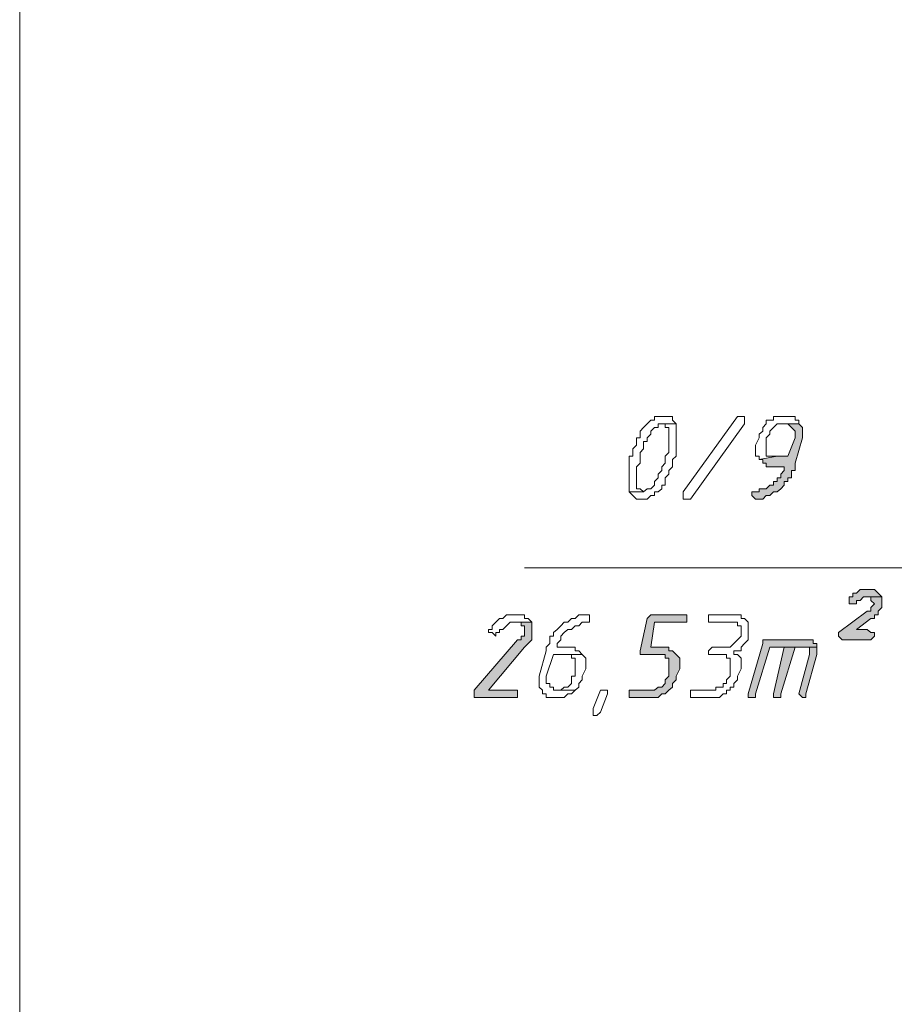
# Model space of a CAD drawing. Header units: inches. Extents: x -1441 to 3871, y -4351 to 2413.
# Tile 260 of 308: x 1151 to 1253, y 1414 to 1529. Entities that reach past the tile are written whole.
import ezdxf

# ---------------------------------------------------------------- set-up
doc = ezdxf.new("R2010")
doc.units = ezdxf.units.IN
doc.header["$MEASUREMENT"] = 0
doc.layers.add('at_Entity', color=7, linetype='Continuous')
doc.layers.add('at_Solid', color=7, linetype='Continuous')

msp = doc.modelspace()

# ---------------------------------------------------------------- hatches: boundary and pattern name
at = {"layer": 'at_Solid', "lineweight": 15}
for points in [[(1241.98765, 1481.98448), (1240.29414, 1481.98448), (1240.71871, 1481.98448), (1241.14328, 1481.55514), (1241.56308, 1481.1258), (1241.56308, 1480.31483), (1240.71871, 1478.16813), (1239.44978, 1478.16813), (1237.3317, 1477.7865), (1237.75627, 1477.7865), (1237.75627, 1477.35716), (1238.18084, 1477.35716), (1238.18084, 1476.92782), (1240.29414, 1476.92782), (1240.29414, 1476.49848), (1239.87435, 1476.06914), (1239.87435, 1475.6398), (1239.44978, 1475.6398), (1239.44978, 1475.21046), (1239.02521, 1475.21046), (1239.02521, 1474.78112), (1238.60064, 1474.78112), (1238.18084, 1474.35178), (1237.3317, 1474.35178), (1237.3317, 1473.97015), (1236.9119, 1473.97015), (1236.48256, 1473.97015), (1236.48256, 1473.54081), (1236.9119, 1473.11147), (1237.3317, 1473.11147), (1237.75627, 1473.11147), (1238.18084, 1473.54081), (1238.60064, 1473.54081), (1239.02521, 1473.97015), (1239.44978, 1473.97015), (1239.87435, 1474.35178), (1240.29414, 1474.78112), (1240.29414, 1475.21046), (1240.71871, 1475.21046), (1240.71871, 1475.6398), (1241.14328, 1475.6398), (1241.14328, 1476.49848), (1241.56308, 1476.49848), (1241.56308, 1477.35716), (1242.41222, 1480.31483), (1242.41222, 1481.55514)], [(1250.03061, 1462.52109), (1249.60604, 1462.52109), (1249.18624, 1462.52109), (1248.76167, 1462.09176), (1248.3371, 1462.09176), (1248.3371, 1461.66242), (1247.91253, 1461.66242), (1247.91253, 1460.85144), (1248.3371, 1460.85144), (1248.76167, 1460.85144), (1248.76167, 1461.23308), (1249.18624, 1461.23308), (1249.60604, 1461.66242), (1251.72411, 1461.66242), (1251.29955, 1462.09176), (1250.87975, 1462.52109), (1250.45518, 1462.52109)], [(1251.72411, 1461.66242), (1250.03061, 1461.66242), (1250.45518, 1461.66242), (1250.45518, 1461.23308), (1250.87975, 1460.85144), (1250.45518, 1460.4221), (1250.45518, 1459.99276), (1250.03061, 1459.99276), (1246.6436, 1457.46443), (1246.6436, 1457.03509), (1247.06817, 1456.60575), (1250.45518, 1456.60575), (1250.87975, 1457.03509), (1250.87975, 1457.46443), (1250.45518, 1457.46443), (1250.03061, 1457.84606), (1248.76167, 1457.84606), (1250.45518, 1459.13408), (1250.87975, 1459.13408), (1250.87975, 1459.56342), (1251.29955, 1459.56342), (1251.29955, 1459.99276), (1251.72411, 1460.4221), (1251.72411, 1461.23308)], [(1210.66495, 1458.70474), (1208.54688, 1458.70474), (1209.39601, 1458.70474), (1209.39601, 1458.2754), (1209.82058, 1458.2754), (1209.82058, 1457.03509), (1209.39601, 1457.03509), (1209.39601, 1456.60575), (1208.97145, 1456.60575), (1203.89093, 1450.69041), (1203.89093, 1449.83173), (1208.54688, 1449.83173), (1208.97145, 1449.83173), (1208.97145, 1450.69041), (1208.54688, 1450.69041), (1205.58443, 1450.69041), (1209.82058, 1455.74707), (1210.24038, 1456.17641), (1210.66495, 1456.60575), (1210.66495, 1458.2754)], [(1228.44437, 1459.56342), (1224.63279, 1459.56342), (1224.20823, 1459.13408), (1223.36386, 1455.31773), (1223.36386, 1454.88839), (1225.9065, 1454.88839), (1226.3263, 1454.88839), (1226.3263, 1454.45905), (1226.75087, 1454.45905), (1226.75087, 1452.36006), (1226.3263, 1451.93072), (1226.3263, 1451.50138), (1225.9065, 1451.07204), (1225.47716, 1451.07204), (1225.05736, 1450.69041), (1222.09492, 1450.69041), (1222.09492, 1449.83173), (1224.63279, 1449.83173), (1225.47716, 1449.83173), (1225.9065, 1450.26107), (1226.3263, 1450.26107), (1226.75087, 1450.69041), (1227.17544, 1451.07204), (1227.17544, 1451.50138), (1227.59524, 1451.93072), (1227.59524, 1452.36006), (1228.01981, 1453.21874), (1228.01981, 1454.45905), (1227.59524, 1454.88839), (1227.17544, 1455.31773), (1226.75087, 1455.31773), (1226.75087, 1455.74707), (1224.63279, 1455.74707), (1225.05736, 1458.70474), (1228.86894, 1458.70474), (1228.86894, 1459.56342)], [(1242.83679, 1456.60575), (1237.75627, 1456.60575), (1237.75627, 1456.17641), (1236.06277, 1450.26107), (1236.06277, 1449.83173), (1236.48256, 1449.83173), (1236.9119, 1449.83173), (1236.9119, 1450.26107), (1238.60064, 1455.74707), (1244.10572, 1455.74707), (1244.10572, 1456.17641), (1243.68116, 1456.17641), (1243.68116, 1456.60575), (1243.25659, 1456.60575)], [(1240.29414, 1455.74707), (1239.02521, 1450.26107), (1239.02521, 1449.83173), (1239.44978, 1449.83173), (1239.87435, 1449.83173), (1239.87435, 1450.26107), (1241.56308, 1455.74707), (1242.41222, 1455.74707)], [(1244.10572, 1455.74707), (1240.29414, 1455.74707), (1242.41222, 1455.74707), (1243.25659, 1455.74707), (1243.25659, 1454.88839), (1241.98765, 1450.26107), (1242.41222, 1449.83173), (1242.83679, 1449.83173), (1242.83679, 1450.26107), (1244.10572, 1454.88839), (1244.10572, 1455.31773)]]:
    msp.add_hatch(color=7, dxfattribs=at).paths.add_polyline_path(points)

# ---------------------------------------------------------------- linework, layer by layer
at = {"layer": 'at_Entity', "color": 7, "lineweight": 15}
for p, q in [((1150.55743, 1352.03774), (1150.55743, 1581.06649)), ((1225.47716, 1482.84316), (1225.05736, 1482.84316)), ((1225.05736, 1482.84316), (1225.05736, 1482.41382)), ((1225.9065, 1482.84316), (1225.47716, 1482.84316)), ((1226.3263, 1482.84316), (1225.9065, 1482.84316)), ((1226.75087, 1482.84316), (1226.3263, 1482.84316)), ((1226.3263, 1482.84316), (1226.3263, 1482.84316)), ((1227.17544, 1482.84316), (1226.75087, 1482.84316)), ((1227.17544, 1482.41382), (1227.17544, 1482.84316)), ((1228.44437, 1473.97015), (1234.79383, 1482.84316)), ((1234.79383, 1482.84316), (1235.21363, 1482.84316)), ((1235.21363, 1482.84316), (1235.6382, 1482.84316)), ((1235.6382, 1482.84316), (1235.6382, 1481.98448)), ((1239.44978, 1482.84316), (1239.02521, 1482.84316)), ((1239.02521, 1482.84316), (1239.02521, 1482.41382)), ((1240.71871, 1482.84316), (1239.44978, 1482.84316)), ((1241.56308, 1482.84316), (1240.71871, 1482.84316)), ((1240.71871, 1482.84316), (1240.71871, 1482.84316)), ((1241.56308, 1482.41382), (1241.56308, 1482.84316)), ((1223.78843, 1481.55514), (1223.36386, 1481.1258)), ((1224.20823, 1481.98448), (1223.78843, 1481.55514)), ((1223.78843, 1481.55514), (1223.78843, 1481.55514)), ((1224.63279, 1482.41382), (1224.20823, 1481.98448)), ((1224.20823, 1481.98448), (1224.20823, 1481.98448)), ((1225.05736, 1482.41382), (1224.63279, 1482.41382)), ((1224.63279, 1482.41382), (1224.63279, 1482.41382)), ((1224.63279, 1481.1258), (1225.05736, 1481.55514)), ((1225.05736, 1481.55514), (1225.47716, 1481.55514)), ((1225.47716, 1481.55514), (1225.47716, 1481.98448)), ((1225.47716, 1481.98448), (1225.9065, 1481.98448)), ((1227.59524, 1481.98448), (1225.9065, 1481.98448)), ((1225.9065, 1481.98448), (1226.3263, 1481.98448)), ((1225.9065, 1481.98448), (1227.59524, 1481.98448)), ((1226.3263, 1481.98448), (1226.3263, 1481.55514)), ((1226.3263, 1481.55514), (1226.75087, 1481.55514)), ((1226.75087, 1481.55514), (1226.75087, 1478.59747)), ((1227.59524, 1481.98448), (1227.17544, 1482.41382)), ((1227.59524, 1478.16813), (1227.59524, 1481.98448)), ((1227.59524, 1481.98448), (1227.59524, 1481.98448)), ((1235.6382, 1481.98448), (1229.28874, 1473.11147)), ((1238.18084, 1481.98448), (1237.75627, 1481.55514)), ((1237.75627, 1481.55514), (1237.75627, 1481.1258)), ((1239.02521, 1482.41382), (1238.18084, 1482.41382)), ((1238.18084, 1482.41382), (1238.18084, 1481.98448)), ((1238.60064, 1481.1258), (1239.02521, 1481.55514)), ((1239.02521, 1481.55514), (1239.44978, 1481.98448)), ((1239.02521, 1481.55514), (1239.02521, 1481.55514)), ((1239.44978, 1481.98448), (1239.87435, 1481.98448)), ((1239.87435, 1481.98448), (1241.98765, 1481.98448)), ((1241.98765, 1481.98448), (1240.29414, 1481.98448)), ((1240.29414, 1481.98448), (1240.71871, 1481.98448)), ((1240.71871, 1481.98448), (1240.71871, 1481.98448)), ((1240.71871, 1481.98448), (1241.14328, 1481.55514)), ((1241.14328, 1481.55514), (1241.14328, 1481.55514)), ((1241.14328, 1481.55514), (1241.56308, 1481.1258)), ((1241.98765, 1482.41382), (1241.56308, 1482.41382)), ((1241.98765, 1481.98448), (1241.98765, 1482.41382)), ((1242.41222, 1481.55514), (1241.98765, 1481.98448)), ((1242.41222, 1480.31483), (1242.41222, 1481.55514)), ((1223.36386, 1481.1258), (1223.36386, 1480.31483)), ((1224.20823, 1480.31483), (1224.63279, 1480.74417)), ((1224.63279, 1480.74417), (1224.63279, 1481.1258)), ((1237.75627, 1481.1258), (1237.3317, 1480.74417)), ((1237.3317, 1480.74417), (1237.3317, 1480.31483)), ((1238.18084, 1480.31483), (1238.60064, 1480.74417)), ((1238.60064, 1480.74417), (1238.60064, 1481.1258)), ((1241.56308, 1481.1258), (1241.56308, 1480.31483)), ((1222.93929, 1479.45615), (1222.51472, 1479.02681)), ((1223.36386, 1480.31483), (1222.93929, 1480.31483)), ((1222.93929, 1480.31483), (1222.93929, 1479.45615)), ((1223.78843, 1479.02681), (1223.78843, 1479.88549)), ((1223.78843, 1479.88549), (1224.20823, 1479.88549)), ((1224.20823, 1479.88549), (1224.20823, 1480.31483)), ((1237.3317, 1480.31483), (1236.9119, 1479.45615)), ((1236.9119, 1479.45615), (1236.9119, 1478.16813)), ((1238.18084, 1478.16813), (1238.18084, 1480.31483)), ((1241.56308, 1480.31483), (1240.71871, 1478.16813)), ((1241.56308, 1477.35716), (1242.41222, 1480.31483)), ((1222.51472, 1478.16813), (1222.09492, 1478.16813)), ((1222.09492, 1478.16813), (1222.09492, 1473.97015)), ((1222.51472, 1479.02681), (1222.51472, 1478.16813)), ((1223.36386, 1478.59747), (1223.78843, 1479.02681)), ((1223.36386, 1477.35716), (1223.36386, 1478.59747)), ((1226.75087, 1478.59747), (1226.3263, 1478.16813)), ((1226.3263, 1478.16813), (1226.3263, 1477.35716)), ((1227.17544, 1477.7865), (1227.59524, 1478.16813)), ((1236.9119, 1478.16813), (1237.3317, 1478.16813)), ((1239.44978, 1478.16813), (1237.3317, 1477.7865)), ((1237.3317, 1478.16813), (1237.3317, 1477.7865)), ((1237.3317, 1477.7865), (1239.44978, 1478.16813)), ((1238.60064, 1478.16813), (1238.18084, 1478.16813)), ((1239.44978, 1478.16813), (1238.60064, 1478.16813)), ((1240.71871, 1478.16813), (1239.44978, 1478.16813)), ((1222.93929, 1476.92782), (1223.36386, 1477.35716)), ((1222.93929, 1474.35178), (1222.93929, 1476.92782)), ((1226.3263, 1477.35716), (1225.9065, 1476.92782)), ((1225.9065, 1476.92782), (1225.9065, 1476.49848)), ((1226.75087, 1476.49848), (1227.17544, 1476.92782)), ((1227.17544, 1476.92782), (1227.17544, 1477.7865)), ((1237.3317, 1477.7865), (1237.75627, 1477.7865)), ((1237.75627, 1477.7865), (1237.75627, 1477.35716)), ((1237.75627, 1477.35716), (1238.18084, 1477.35716)), ((1238.18084, 1477.35716), (1238.18084, 1476.92782)), ((1238.18084, 1476.92782), (1240.29414, 1476.92782)), ((1240.29414, 1476.92782), (1240.29414, 1476.49848)), ((1241.56308, 1476.49848), (1241.56308, 1477.35716)), ((1225.9065, 1476.49848), (1225.47716, 1476.06914)), ((1225.47716, 1476.06914), (1225.47716, 1475.6398)), ((1226.3263, 1475.6398), (1226.75087, 1476.06914)), ((1226.75087, 1476.06914), (1226.75087, 1476.49848)), ((1240.29414, 1476.49848), (1239.87435, 1476.06914)), ((1239.87435, 1476.06914), (1239.87435, 1475.6398)), ((1241.14328, 1475.6398), (1241.14328, 1476.49848)), ((1241.14328, 1476.49848), (1241.56308, 1476.49848)), ((1225.05736, 1474.78112), (1224.63279, 1474.35178)), ((1225.47716, 1475.6398), (1225.05736, 1475.21046)), ((1225.05736, 1475.21046), (1225.05736, 1474.78112)), ((1225.9065, 1474.35178), (1225.9065, 1474.78112)), ((1225.9065, 1474.78112), (1226.3263, 1474.78112)), ((1226.3263, 1474.78112), (1226.3263, 1475.6398)), ((1238.60064, 1474.78112), (1238.18084, 1474.35178)), ((1239.02521, 1474.78112), (1238.60064, 1474.78112)), ((1239.44978, 1475.21046), (1239.02521, 1475.21046)), ((1239.02521, 1475.21046), (1239.02521, 1474.78112)), ((1239.87435, 1475.6398), (1239.44978, 1475.6398)), ((1239.44978, 1475.6398), (1239.44978, 1475.21046)), ((1239.87435, 1474.35178), (1240.29414, 1474.78112)), ((1240.29414, 1474.78112), (1240.29414, 1475.21046)), ((1240.29414, 1475.21046), (1240.71871, 1475.21046)), ((1240.71871, 1475.21046), (1240.71871, 1475.6398)), ((1240.71871, 1475.6398), (1241.14328, 1475.6398)), ((1223.78843, 1473.97015), (1222.09492, 1473.97015)), ((1222.09492, 1473.97015), (1222.51472, 1473.54081)), ((1222.09492, 1473.97015), (1223.78843, 1473.97015)), ((1222.51472, 1473.54081), (1222.51472, 1473.54081)), ((1222.51472, 1473.54081), (1222.93929, 1473.11147)), ((1223.36386, 1474.35178), (1222.93929, 1474.35178)), ((1223.78843, 1473.97015), (1223.36386, 1474.35178)), ((1224.20823, 1474.35178), (1223.78843, 1473.97015)), ((1223.78843, 1473.97015), (1223.78843, 1473.97015)), ((1224.63279, 1474.35178), (1224.20823, 1474.35178)), ((1224.20823, 1474.35178), (1224.20823, 1474.35178)), ((1224.20823, 1473.11147), (1224.63279, 1473.54081)), ((1224.63279, 1473.54081), (1225.05736, 1473.54081)), ((1225.05736, 1473.54081), (1225.05736, 1473.97015)), ((1225.05736, 1473.97015), (1225.47716, 1473.97015)), ((1225.47716, 1473.97015), (1225.9065, 1474.35178)), ((1225.47716, 1473.97015), (1225.47716, 1473.97015)), ((1228.44437, 1473.54081), (1228.44437, 1473.97015)), ((1228.44437, 1473.11147), (1228.44437, 1473.54081)), ((1228.44437, 1473.54081), (1228.44437, 1473.54081)), ((1236.9119, 1473.97015), (1236.48256, 1473.97015)), ((1236.48256, 1473.97015), (1236.48256, 1473.54081)), ((1236.48256, 1473.54081), (1236.9119, 1473.11147)), ((1237.3317, 1473.97015), (1236.9119, 1473.97015)), ((1238.18084, 1474.35178), (1237.3317, 1474.35178)), ((1237.3317, 1474.35178), (1237.3317, 1473.97015)), ((1237.75627, 1473.11147), (1238.18084, 1473.54081)), ((1238.18084, 1473.54081), (1238.60064, 1473.54081)), ((1238.60064, 1473.54081), (1239.02521, 1473.97015)), ((1238.60064, 1473.54081), (1238.60064, 1473.54081)), ((1239.02521, 1473.97015), (1239.44978, 1473.97015)), ((1239.44978, 1473.97015), (1239.87435, 1474.35178)), ((1239.44978, 1473.97015), (1239.44978, 1473.97015)), ((1239.87435, 1474.35178), (1239.87435, 1474.35178)), ((1222.93929, 1473.11147), (1223.36386, 1473.11147)), ((1223.36386, 1473.11147), (1223.78843, 1473.11147)), ((1223.78843, 1473.11147), (1224.20823, 1473.11147)), ((1224.20823, 1473.11147), (1224.20823, 1473.11147)), ((1228.86894, 1473.11147), (1228.44437, 1473.11147)), ((1229.28874, 1473.11147), (1228.86894, 1473.11147)), ((1236.9119, 1473.11147), (1237.3317, 1473.11147)), ((1237.3317, 1473.11147), (1237.75627, 1473.11147)), ((1209.82058, 1465.04943), (1348.23485, 1465.04943)), ((1248.76167, 1462.09176), (1248.3371, 1462.09176)), ((1248.3371, 1462.09176), (1248.3371, 1461.66242)), ((1249.18624, 1462.52109), (1248.76167, 1462.09176)), ((1249.60604, 1462.52109), (1249.18624, 1462.52109)), ((1249.18624, 1462.52109), (1249.18624, 1462.52109)), ((1250.03061, 1462.52109), (1249.60604, 1462.52109)), ((1250.45518, 1462.52109), (1250.03061, 1462.52109)), ((1250.87975, 1462.52109), (1250.45518, 1462.52109)), ((1251.29955, 1462.09176), (1250.87975, 1462.52109)), ((1251.72411, 1461.66242), (1251.29955, 1462.09176)), ((1251.29955, 1462.09176), (1251.29955, 1462.09176)), ((1248.3371, 1461.66242), (1247.91253, 1461.66242)), ((1247.91253, 1461.66242), (1247.91253, 1460.85144)), ((1247.91253, 1460.85144), (1248.3371, 1460.85144)), ((1248.3371, 1460.85144), (1248.76167, 1460.85144)), ((1248.76167, 1460.85144), (1248.76167, 1461.23308)), ((1248.76167, 1461.23308), (1249.18624, 1461.23308)), ((1249.18624, 1461.23308), (1249.60604, 1461.66242)), ((1249.18624, 1461.23308), (1249.18624, 1461.23308)), ((1249.60604, 1461.66242), (1251.72411, 1461.66242)), ((1251.72411, 1461.66242), (1250.03061, 1461.66242)), ((1250.03061, 1461.66242), (1250.45518, 1461.66242)), ((1250.45518, 1461.66242), (1250.45518, 1461.23308)), ((1250.45518, 1461.23308), (1250.87975, 1460.85144)), ((1250.87975, 1460.85144), (1250.45518, 1460.4221)), ((1250.87975, 1460.85144), (1250.87975, 1460.85144)), ((1251.72411, 1461.23308), (1251.72411, 1461.66242)), ((1251.72411, 1460.4221), (1251.72411, 1461.23308)), ((1250.03061, 1459.99276), (1246.6436, 1457.46443)), ((1250.45518, 1459.99276), (1250.03061, 1459.99276)), ((1250.45518, 1460.4221), (1250.45518, 1459.99276)), ((1251.29955, 1459.99276), (1251.72411, 1460.4221)), ((1251.29955, 1459.56342), (1251.29955, 1459.99276)), ((1206.43357, 1458.70474), (1206.009, 1458.2754)), ((1206.85814, 1459.13408), (1206.43357, 1458.70474)), ((1206.43357, 1458.70474), (1206.43357, 1458.70474)), ((1207.27794, 1459.13408), (1206.85814, 1459.13408)), ((1206.85814, 1459.13408), (1206.85814, 1459.13408)), ((1207.70251, 1459.56342), (1207.27794, 1459.13408)), ((1208.12708, 1459.56342), (1207.70251, 1459.56342)), ((1207.70251, 1458.2754), (1208.12708, 1458.70474)), ((1208.97145, 1459.56342), (1208.12708, 1459.56342)), ((1208.12708, 1458.70474), (1210.66495, 1458.70474)), ((1210.66495, 1458.70474), (1208.54688, 1458.70474)), ((1208.54688, 1458.70474), (1209.39601, 1458.70474)), ((1209.82058, 1459.56342), (1208.97145, 1459.56342)), ((1208.97145, 1459.56342), (1208.97145, 1459.56342)), ((1209.39601, 1458.70474), (1209.39601, 1458.2754)), ((1209.82058, 1459.13408), (1209.82058, 1459.56342)), ((1210.24038, 1459.13408), (1209.82058, 1459.13408)), ((1210.66495, 1458.70474), (1210.24038, 1459.13408)), ((1210.66495, 1458.2754), (1210.66495, 1458.70474)), ((1214.47176, 1458.70474), (1214.05196, 1458.2754)), ((1214.89633, 1458.70474), (1214.47176, 1458.70474)), ((1214.47176, 1458.70474), (1214.47176, 1458.70474)), ((1215.3209, 1459.13408), (1214.89633, 1458.70474)), ((1215.74547, 1459.13408), (1215.3209, 1459.13408)), ((1215.3209, 1459.13408), (1215.3209, 1459.13408)), ((1216.16527, 1459.56342), (1215.74547, 1459.13408)), ((1216.58984, 1459.56342), (1216.16527, 1459.56342)), ((1216.16527, 1459.56342), (1216.16527, 1459.56342)), ((1216.16527, 1458.2754), (1216.58984, 1458.70474)), ((1217.0144, 1459.56342), (1216.58984, 1459.56342)), ((1216.58984, 1458.70474), (1217.0144, 1458.70474)), ((1217.43897, 1459.56342), (1217.0144, 1459.56342)), ((1217.0144, 1459.56342), (1217.0144, 1459.56342)), ((1217.0144, 1458.70474), (1217.43897, 1458.70474)), ((1217.43897, 1458.70474), (1217.43897, 1459.56342)), ((1224.20823, 1459.13408), (1223.36386, 1455.31773)), ((1224.63279, 1459.56342), (1224.20823, 1459.13408)), ((1228.44437, 1459.56342), (1224.63279, 1459.56342)), ((1224.63279, 1459.56342), (1224.63279, 1459.56342)), ((1224.63279, 1455.74707), (1225.05736, 1458.70474)), ((1225.05736, 1458.70474), (1228.86894, 1458.70474)), ((1228.86894, 1459.56342), (1228.44437, 1459.56342)), ((1228.86894, 1458.70474), (1228.86894, 1459.56342)), ((1234.36926, 1459.56342), (1231.40682, 1459.56342)), ((1231.40682, 1459.56342), (1231.40682, 1458.70474)), ((1231.40682, 1458.70474), (1233.94469, 1458.70474)), ((1233.94469, 1458.70474), (1234.79383, 1458.70474)), ((1235.21363, 1459.56342), (1234.36926, 1459.56342)), ((1234.36926, 1459.56342), (1234.36926, 1459.56342)), ((1234.79383, 1458.70474), (1234.79383, 1458.2754)), ((1235.21363, 1459.13408), (1235.21363, 1459.56342)), ((1235.6382, 1459.13408), (1235.21363, 1459.13408)), ((1236.06277, 1458.70474), (1235.6382, 1459.13408)), ((1236.06277, 1456.60575), (1236.06277, 1458.70474)), ((1248.76167, 1457.84606), (1250.45518, 1459.13408)), ((1250.45518, 1459.13408), (1250.87975, 1459.13408)), ((1250.87975, 1459.13408), (1250.87975, 1459.56342)), ((1250.87975, 1459.56342), (1251.29955, 1459.56342)), ((1206.009, 1457.84606), (1205.58443, 1457.84606)), ((1205.58443, 1457.84606), (1205.58443, 1457.46443)), ((1205.58443, 1457.46443), (1206.009, 1457.46443)), ((1206.009, 1458.2754), (1206.009, 1457.84606)), ((1206.009, 1457.46443), (1206.009, 1457.46443)), ((1206.009, 1457.46443), (1206.43357, 1457.03509)), ((1206.43357, 1457.03509), (1206.43357, 1457.46443)), ((1206.43357, 1457.46443), (1206.85814, 1457.46443)), ((1206.85814, 1457.46443), (1206.85814, 1457.84606)), ((1206.85814, 1457.84606), (1207.27794, 1457.84606)), ((1207.27794, 1457.84606), (1207.70251, 1458.2754)), ((1207.27794, 1457.84606), (1207.27794, 1457.84606)), ((1207.70251, 1458.2754), (1207.70251, 1458.2754)), ((1209.39601, 1458.2754), (1209.82058, 1458.2754)), ((1209.82058, 1458.2754), (1209.82058, 1457.03509)), ((1210.66495, 1456.60575), (1210.66495, 1458.2754)), ((1213.62739, 1457.84606), (1213.20282, 1457.46443)), ((1213.20282, 1457.46443), (1213.20282, 1457.03509)), ((1214.05196, 1458.2754), (1213.62739, 1457.84606)), ((1213.62739, 1457.84606), (1213.62739, 1457.84606)), ((1214.05196, 1458.2754), (1214.05196, 1458.2754)), ((1214.05196, 1457.03509), (1214.47176, 1457.46443)), ((1214.47176, 1457.46443), (1214.89633, 1457.84606)), ((1214.47176, 1457.46443), (1214.47176, 1457.46443)), ((1214.89633, 1457.84606), (1215.3209, 1457.84606)), ((1215.3209, 1457.84606), (1215.74547, 1458.2754)), ((1215.3209, 1457.84606), (1215.3209, 1457.84606)), ((1215.74547, 1458.2754), (1216.16527, 1458.2754)), ((1234.79383, 1458.2754), (1235.21363, 1458.2754)), ((1235.21363, 1458.2754), (1235.21363, 1457.03509)), ((1246.6436, 1457.46443), (1246.6436, 1457.03509)), ((1250.03061, 1457.84606), (1248.76167, 1457.84606)), ((1250.45518, 1457.46443), (1250.03061, 1457.84606)), ((1250.87975, 1457.46443), (1250.45518, 1457.46443)), ((1250.87975, 1457.03509), (1250.87975, 1457.46443)), ((1208.97145, 1456.60575), (1203.89093, 1450.69041)), ((1209.39601, 1456.60575), (1208.97145, 1456.60575)), ((1209.82058, 1457.03509), (1209.39601, 1457.03509)), ((1209.39601, 1457.03509), (1209.39601, 1456.60575)), ((1209.82058, 1455.74707), (1210.24038, 1456.17641)), ((1210.24038, 1456.17641), (1210.66495, 1456.60575)), ((1210.24038, 1456.17641), (1210.24038, 1456.17641)), ((1212.78303, 1456.17641), (1212.35846, 1455.74707)), ((1213.20282, 1457.03509), (1212.78303, 1457.03509)), ((1212.78303, 1457.03509), (1212.78303, 1456.17641)), ((1213.62739, 1456.17641), (1214.05196, 1456.60575)), ((1213.62739, 1455.74707), (1213.62739, 1456.17641)), ((1214.05196, 1456.60575), (1214.05196, 1457.03509)), ((1234.36926, 1456.17641), (1233.94469, 1455.74707)), ((1234.79383, 1456.60575), (1234.36926, 1456.17641)), ((1234.36926, 1456.17641), (1234.36926, 1456.17641)), ((1235.21363, 1457.03509), (1234.79383, 1456.60575)), ((1234.79383, 1456.60575), (1234.79383, 1456.60575)), ((1235.21363, 1455.74707), (1235.6382, 1456.17641)), ((1235.6382, 1456.17641), (1236.06277, 1456.60575)), ((1235.6382, 1456.17641), (1235.6382, 1456.17641)), ((1237.75627, 1456.17641), (1236.06277, 1450.26107)), ((1242.83679, 1456.60575), (1237.75627, 1456.60575)), ((1237.75627, 1456.60575), (1237.75627, 1456.17641)), ((1243.25659, 1456.60575), (1242.83679, 1456.60575)), ((1243.68116, 1456.60575), (1243.25659, 1456.60575)), ((1243.25659, 1456.60575), (1243.25659, 1456.60575)), ((1243.68116, 1456.17641), (1243.68116, 1456.60575)), ((1244.10572, 1456.17641), (1243.68116, 1456.17641)), ((1244.10572, 1455.74707), (1244.10572, 1456.17641)), ((1246.6436, 1457.03509), (1247.06817, 1456.60575)), ((1247.06817, 1456.60575), (1250.45518, 1456.60575)), ((1250.45518, 1456.60575), (1250.87975, 1457.03509)), ((1205.58443, 1450.69041), (1209.82058, 1455.74707)), ((1209.82058, 1455.74707), (1209.82058, 1455.74707)), ((1212.35846, 1455.31773), (1211.50932, 1452.36006)), ((1212.35846, 1455.74707), (1212.35846, 1455.31773)), ((1215.74547, 1455.74707), (1213.62739, 1455.74707)), ((1215.74547, 1455.31773), (1215.74547, 1455.74707)), ((1216.16527, 1455.31773), (1215.74547, 1455.31773)), ((1216.58984, 1454.88839), (1216.16527, 1455.31773)), ((1223.36386, 1455.31773), (1223.36386, 1454.88839)), ((1226.75087, 1455.74707), (1224.63279, 1455.74707)), ((1226.75087, 1455.31773), (1226.75087, 1455.74707)), ((1227.17544, 1455.31773), (1226.75087, 1455.31773)), ((1227.59524, 1454.88839), (1227.17544, 1455.31773)), ((1231.83139, 1455.74707), (1231.40682, 1455.31773)), ((1231.40682, 1455.31773), (1231.40682, 1454.88839)), ((1233.94469, 1455.74707), (1231.83139, 1455.74707)), ((1231.83139, 1455.74707), (1231.83139, 1455.74707)), ((1234.36926, 1454.88839), (1234.36926, 1455.31773)), ((1234.36926, 1455.31773), (1235.21363, 1455.31773)), ((1235.21363, 1455.31773), (1235.21363, 1455.74707)), ((1236.9119, 1450.26107), (1238.60064, 1455.74707)), ((1238.60064, 1455.74707), (1244.10572, 1455.74707)), ((1240.29414, 1455.74707), (1239.02521, 1450.26107)), ((1239.87435, 1450.26107), (1241.56308, 1455.74707)), ((1242.41222, 1455.74707), (1240.29414, 1455.74707)), ((1244.10572, 1455.74707), (1240.29414, 1455.74707)), ((1240.29414, 1455.74707), (1242.41222, 1455.74707)), ((1241.56308, 1455.74707), (1242.41222, 1455.74707)), ((1242.41222, 1455.74707), (1243.25659, 1455.74707)), ((1243.25659, 1455.74707), (1243.25659, 1454.88839)), ((1244.10572, 1455.31773), (1244.10572, 1455.74707)), ((1244.10572, 1454.88839), (1244.10572, 1455.31773)), ((1212.35846, 1452.36006), (1213.20282, 1454.88839)), ((1213.20282, 1454.88839), (1216.58984, 1454.88839)), ((1216.58984, 1454.88839), (1214.47176, 1454.88839)), ((1214.47176, 1454.88839), (1215.3209, 1454.88839)), ((1215.3209, 1454.88839), (1215.3209, 1454.45905)), ((1215.3209, 1454.45905), (1215.74547, 1454.45905)), ((1215.74547, 1454.45905), (1215.74547, 1452.36006)), ((1217.0144, 1454.45905), (1216.58984, 1454.88839)), ((1216.58984, 1454.88839), (1216.58984, 1454.88839)), ((1217.0144, 1453.21874), (1217.0144, 1454.45905)), ((1223.36386, 1454.88839), (1225.9065, 1454.88839)), ((1225.9065, 1454.88839), (1226.3263, 1454.88839)), ((1226.3263, 1454.88839), (1226.3263, 1454.45905)), ((1226.3263, 1454.45905), (1226.75087, 1454.45905)), ((1226.75087, 1454.45905), (1226.75087, 1452.36006)), ((1228.01981, 1454.45905), (1227.59524, 1454.88839)), ((1227.59524, 1454.88839), (1227.59524, 1454.88839)), ((1228.01981, 1453.21874), (1228.01981, 1454.45905)), ((1231.40682, 1454.88839), (1231.83139, 1454.88839)), ((1231.83139, 1454.88839), (1233.10032, 1454.88839)), ((1233.10032, 1454.88839), (1233.52012, 1454.88839)), ((1233.52012, 1454.88839), (1233.52012, 1454.45905)), ((1233.52012, 1454.45905), (1233.94469, 1454.45905)), ((1233.94469, 1454.45905), (1233.94469, 1452.36006)), ((1234.79383, 1454.88839), (1234.36926, 1454.88839)), ((1235.21363, 1454.45905), (1234.79383, 1454.88839)), ((1235.21363, 1453.21874), (1235.21363, 1454.45905)), ((1243.25659, 1454.88839), (1241.98765, 1450.26107)), ((1242.83679, 1450.26107), (1244.10572, 1454.88839)), ((1216.58984, 1452.36006), (1217.0144, 1453.21874)), ((1227.59524, 1452.36006), (1228.01981, 1453.21874)), ((1234.79383, 1452.36006), (1235.21363, 1453.21874)), ((1211.50932, 1452.36006), (1211.50932, 1451.07204)), ((1212.35846, 1451.50138), (1212.35846, 1452.36006)), ((1212.78303, 1451.50138), (1212.35846, 1451.50138)), ((1212.78303, 1451.07204), (1212.78303, 1451.50138)), ((1215.3209, 1451.50138), (1214.89633, 1451.07204)), ((1215.74547, 1452.36006), (1215.3209, 1452.36006)), ((1215.3209, 1452.36006), (1215.3209, 1451.50138)), ((1216.16527, 1451.50138), (1216.58984, 1451.93072)), ((1216.16527, 1451.07204), (1216.16527, 1451.50138)), ((1216.58984, 1451.93072), (1216.58984, 1452.36006)), ((1226.3263, 1451.50138), (1225.9065, 1451.07204)), ((1226.75087, 1452.36006), (1226.3263, 1451.93072)), ((1226.3263, 1451.93072), (1226.3263, 1451.50138)), ((1227.17544, 1451.50138), (1227.59524, 1451.93072)), ((1227.17544, 1451.07204), (1227.17544, 1451.50138)), ((1227.59524, 1451.93072), (1227.59524, 1452.36006)), ((1233.52012, 1451.50138), (1233.10032, 1451.50138)), ((1233.10032, 1451.50138), (1233.10032, 1451.07204)), ((1233.94469, 1452.36006), (1233.52012, 1451.93072)), ((1233.52012, 1451.93072), (1233.52012, 1451.50138)), ((1234.36926, 1451.50138), (1234.79383, 1451.93072)), ((1234.36926, 1451.07204), (1234.36926, 1451.50138)), ((1234.79383, 1451.93072), (1234.79383, 1452.36006)), ((1203.89093, 1450.69041), (1203.89093, 1449.83173)), ((1208.54688, 1450.69041), (1205.58443, 1450.69041)), ((1208.97145, 1450.69041), (1208.54688, 1450.69041)), ((1208.97145, 1449.83173), (1208.97145, 1450.69041)), ((1211.50932, 1451.07204), (1211.93389, 1450.69041)), ((1211.93389, 1450.69041), (1211.93389, 1450.26107)), ((1213.20282, 1451.07204), (1212.78303, 1451.07204)), ((1213.20282, 1450.69041), (1213.20282, 1451.07204)), ((1213.62739, 1450.69041), (1213.20282, 1450.69041)), ((1214.05196, 1450.69041), (1213.62739, 1450.69041)), ((1213.62739, 1450.69041), (1215.74547, 1450.69041)), ((1215.74547, 1450.69041), (1213.62739, 1450.69041)), ((1214.47176, 1451.07204), (1214.05196, 1450.69041)), ((1214.89633, 1451.07204), (1214.47176, 1451.07204)), ((1215.3209, 1450.26107), (1215.74547, 1450.69041)), ((1215.74547, 1450.69041), (1216.16527, 1451.07204)), ((1215.74547, 1450.69041), (1215.74547, 1450.69041)), ((1217.86354, 1448.54371), (1218.70791, 1450.69041)), ((1218.70791, 1450.69041), (1219.13248, 1450.69041)), ((1218.70791, 1450.69041), (1218.70791, 1450.69041)), ((1219.13248, 1450.69041), (1219.55228, 1450.69041)), ((1219.55228, 1450.69041), (1219.55228, 1450.26107)), ((1225.05736, 1450.69041), (1222.09492, 1450.69041)), ((1222.09492, 1450.69041), (1222.09492, 1449.83173)), ((1225.47716, 1451.07204), (1225.05736, 1450.69041)), ((1225.9065, 1451.07204), (1225.47716, 1451.07204)), ((1226.3263, 1450.26107), (1226.75087, 1450.69041)), ((1226.75087, 1450.69041), (1227.17544, 1451.07204)), ((1226.75087, 1450.69041), (1226.75087, 1450.69041)), ((1232.25118, 1450.69041), (1229.28874, 1450.69041)), ((1229.28874, 1450.69041), (1229.28874, 1449.83173)), ((1233.10032, 1451.07204), (1232.25118, 1451.07204)), ((1232.25118, 1451.07204), (1232.25118, 1450.69041)), ((1233.52012, 1450.26107), (1233.52012, 1450.69041)), ((1233.52012, 1450.69041), (1233.94469, 1450.69041)), ((1233.94469, 1450.69041), (1233.94469, 1451.07204)), ((1233.94469, 1451.07204), (1234.36926, 1451.07204)), ((1203.89093, 1449.83173), (1208.54688, 1449.83173)), ((1208.54688, 1449.83173), (1208.97145, 1449.83173)), ((1211.93389, 1450.26107), (1212.35846, 1450.26107)), ((1212.35846, 1450.26107), (1212.35846, 1449.83173)), ((1212.35846, 1449.83173), (1213.20282, 1449.83173)), ((1213.20282, 1449.83173), (1213.62739, 1449.83173)), ((1213.62739, 1449.83173), (1214.47176, 1449.83173)), ((1214.47176, 1449.83173), (1214.89633, 1450.26107)), ((1214.47176, 1449.83173), (1214.47176, 1449.83173)), ((1214.89633, 1450.26107), (1215.3209, 1450.26107)), ((1215.3209, 1450.26107), (1215.3209, 1450.26107)), ((1219.55228, 1450.26107), (1218.70791, 1448.11437)), ((1222.09492, 1449.83173), (1224.63279, 1449.83173)), ((1224.63279, 1449.83173), (1225.47716, 1449.83173)), ((1225.47716, 1449.83173), (1225.9065, 1450.26107)), ((1225.47716, 1449.83173), (1225.47716, 1449.83173)), ((1225.9065, 1450.26107), (1226.3263, 1450.26107)), ((1226.3263, 1450.26107), (1226.3263, 1450.26107)), ((1229.28874, 1449.83173), (1232.67575, 1449.83173)), ((1232.67575, 1449.83173), (1233.10032, 1450.26107)), ((1232.67575, 1449.83173), (1232.67575, 1449.83173)), ((1233.10032, 1450.26107), (1233.52012, 1450.26107)), ((1236.06277, 1450.26107), (1236.06277, 1449.83173)), ((1236.06277, 1449.83173), (1236.48256, 1449.83173)), ((1236.48256, 1449.83173), (1236.9119, 1449.83173)), ((1236.9119, 1449.83173), (1236.9119, 1450.26107)), ((1239.02521, 1450.26107), (1239.02521, 1449.83173)), ((1239.02521, 1449.83173), (1239.44978, 1449.83173)), ((1239.44978, 1449.83173), (1239.87435, 1449.83173)), ((1239.87435, 1449.83173), (1239.87435, 1450.26107)), ((1241.98765, 1450.26107), (1241.98765, 1450.26107)), ((1241.98765, 1450.26107), (1242.41222, 1449.83173)), ((1242.41222, 1449.83173), (1242.83679, 1449.83173)), ((1242.83679, 1449.83173), (1242.83679, 1450.26107)), ((1217.86354, 1447.73274), (1217.86354, 1448.54371)), ((1218.70791, 1448.11437), (1218.28334, 1447.73274)), ((1218.28334, 1447.73274), (1217.86354, 1447.73274))]:
    msp.add_line(p, q, dxfattribs=at)

doc.saveas('drawing.dxf')
